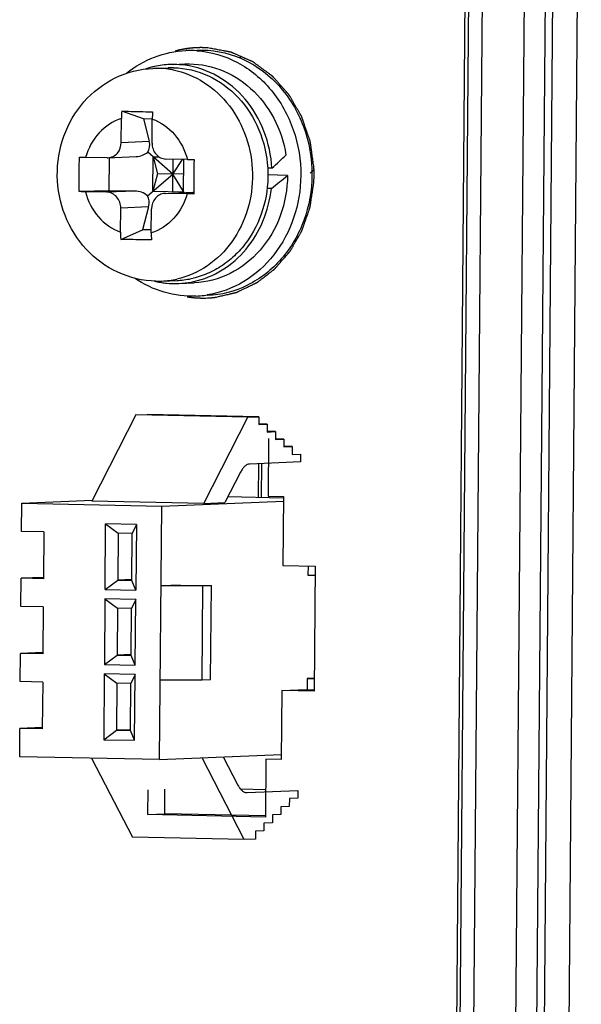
# Model space of a CAD drawing. Header units: millimetres. Extents: x 0 to 1750, y -1720 to 477.
# Tile 271 of 317: x 993 to 1011, y -840 to -808. Entities that reach past the tile are written whole.
import ezdxf

# ---------------------------------------------------------------- set-up
doc = ezdxf.new("R2010")
doc.units = ezdxf.units.MM
doc.header["$LTSCALE"] = 92.51
for name, color, linetype in [('910201899_DXF_CONTINUOUS_LINE', 7, 'CONTINUOUS'), ('DE-11-072043DXF_CONTINUOUS_LINE', 7, 'CONTINUOUS'), ('DE-11-080277DXF_CONTINUOUS_LINE', 7, 'CONTINUOUS'), ('DE-13-001875DXF_CONTINUOUS_LINE', 7, 'CONTINUOUS'), ('LIGHTING_CONDXF_CONTINUOUS_LINE', 7, 'CONTINUOUS'), ('SC-PSFM4X8_DXF_CONTINUOUS_LINE', 7, 'CONTINUOUS')]:
    doc.layers.add(name, color=color, linetype=linetype)

msp = doc.modelspace()

# ---------------------------------------------------------------- linework, layer by layer
at = {"layer": '910201899_DXF_CONTINUOUS_LINE'}
for p, q in [((1000.871, -823.55), (1000.88, -822.465)), ((1000.966, -822.462), (1000.957, -823.552))]:
    msp.add_line(p, q, dxfattribs=at)
at = {"layer": 'DE-11-072043DXF_CONTINUOUS_LINE'}
for p, q in [((1005.841, -1006.782), (1007.514, -803.853)), ((1000.265, -809.506), (1000.328, -809.443)), ((1002.527, -813.191), (1002.649, -813.069)), ((999.191, -817.174), (999.242, -817.172)), ((1001.196, -821.658), (1001.18, -823.508)), ((1001.18, -823.508), (1001.672, -823.518)), ((1001.672, -823.518), (1001.654, -825.717)), ((1001.654, -825.717), (1002.683, -825.738)), ((1002.683, -825.738), (1002.65, -829.737)), ((1001.621, -829.716), (1001.603, -831.915)), ((1001.621, -829.716), (1002.158, -829.693)), ((1002.65, -829.737), (1001.621, -829.716)), ((1002.65, -829.703), (1002.158, -829.693)), ((1001.111, -831.905), (1001.096, -833.754)), ((1001.603, -831.915), (1001.111, -831.905)), ((997.339, -833.676), (997.346, -832.882)), ((997.876, -833.653), (997.883, -832.859)), ((997.339, -833.676), (997.876, -833.653)), ((1001.096, -833.754), (997.339, -833.676)), ((1001.096, -833.72), (997.876, -833.653))]:
    msp.add_line(p, q, dxfattribs=at)
for points, knots in [([(998.658, -809.199), (998.649, -809.2), (998.63, -809.203), (998.607, -809.206), (998.591, -809.208), (998.582, -809.209), (998.568, -809.212), (998.547, -809.215), (998.526, -809.218), (998.512, -809.22), (998.503, -809.222), (998.487, -809.225), (998.468, -809.228), (998.452, -809.231), (998.443, -809.233), (998.436, -809.234), (998.429, -809.235), (998.42, -809.237), (998.404, -809.24), (998.385, -809.244), (998.369, -809.247), (998.36, -809.249), (998.346, -809.253), (998.326, -809.257), (998.305, -809.262), (998.291, -809.265), (998.282, -809.267), (998.266, -809.271), (998.244, -809.277), (998.225, -809.282), (998.216, -809.284)], [0, 0, 0, 0, 0.0625, 0.125, 0.15625, 0.171875, 0.1875, 0.25, 0.3125, 0.328125, 0.34375, 0.375, 0.4375, 0.46875, 0.484375, 0.5, 0.515625, 0.53125, 0.5625, 0.625, 0.65625, 0.671875, 0.6875, 0.75, 0.8125, 0.828125, 0.84375, 0.875, 0.9375, 1, 1, 1, 1]), ([(998.807, -809.185), (998.806, -809.185), (998.804, -809.185), (998.801, -809.185), (998.799, -809.185), (998.798, -809.185), (998.797, -809.186), (998.796, -809.186), (998.795, -809.186), (998.795, -809.186), (998.795, -809.186), (998.795, -809.186), (998.794, -809.186), (998.793, -809.186), (998.791, -809.186), (998.79, -809.186), (998.786, -809.186), (998.783, -809.187), (998.778, -809.187), (998.772, -809.188), (998.764, -809.188), (998.755, -809.189), (998.745, -809.19), (998.736, -809.191), (998.727, -809.192), (998.719, -809.192), (998.713, -809.193), (998.708, -809.194), (998.704, -809.194), (998.701, -809.194), (998.699, -809.195), (998.697, -809.195), (998.696, -809.195), (998.696, -809.195), (998.695, -809.195), (998.695, -809.195), (998.694, -809.195), (998.692, -809.195), (998.69, -809.196), (998.686, -809.196), (998.683, -809.196), (998.678, -809.197), (998.67, -809.198), (998.663, -809.199), (998.658, -809.199)], [0, 0, 0, 0, 0.0625, 0.09375, 0.109375, 0.125, 0.140625, 0.15625, 0.160156, 0.164062, 0.166016, 0.167969, 0.171875, 0.179688, 0.1875, 0.203125, 0.21875, 0.25, 0.28125, 0.3125, 0.375, 0.4375, 0.5, 0.5625, 0.625, 0.6875, 0.71875, 0.75, 0.78125, 0.796875, 0.8125, 0.820312, 0.828125, 0.832031, 0.833984, 0.835938, 0.839844, 0.84375, 0.859375, 0.875, 0.890625, 0.90625, 0.9375, 1, 1, 1, 1]), ([(998.906, -809.179), (998.902, -809.179), (998.898, -809.179), (998.892, -809.18), (998.887, -809.18), (998.883, -809.18), (998.88, -809.18), (998.877, -809.18), (998.875, -809.181), (998.873, -809.181), (998.872, -809.181), (998.87, -809.181), (998.869, -809.181), (998.869, -809.181), (998.868, -809.181), (998.868, -809.181), (998.868, -809.181), (998.867, -809.181), (998.865, -809.181), (998.863, -809.181), (998.861, -809.181), (998.858, -809.182), (998.854, -809.182), (998.85, -809.182), (998.847, -809.182), (998.845, -809.182), (998.844, -809.182), (998.844, -809.182), (998.843, -809.182), (998.843, -809.182), (998.843, -809.182), (998.842, -809.182), (998.841, -809.182), (998.84, -809.183), (998.839, -809.183), (998.837, -809.183), (998.835, -809.183), (998.833, -809.183), (998.833, -809.183), (998.832, -809.183), (998.831, -809.183), (998.831, -809.183), (998.83, -809.183), (998.83, -809.183), (998.829, -809.183), (998.827, -809.183), (998.824, -809.184), (998.821, -809.184), (998.815, -809.184), (998.81, -809.185), (998.807, -809.185)], [0, 0, 0, 0, 0.125, 0.1875, 0.25, 0.3125, 0.34375, 0.375, 0.40625, 0.4375, 0.453125, 0.46875, 0.484375, 0.492188, 0.496094, 0.5, 0.503906, 0.507812, 0.515625, 0.53125, 0.546875, 0.5625, 0.59375, 0.625, 0.640625, 0.65625, 0.660156, 0.664062, 0.666016, 0.667969, 0.671875, 0.679688, 0.6875, 0.703125, 0.71875, 0.75, 0.78125, 0.796875, 0.8125, 0.820312, 0.828125, 0.832031, 0.835938, 0.839844, 0.84375, 0.859375, 0.875, 0.90625, 0.9375, 1, 1, 1, 1]), ([(999.107, -809.177), (999.104, -809.177), (999.099, -809.177), (999.094, -809.177), (999.091, -809.177), (999.088, -809.177), (999.086, -809.177), (999.084, -809.177), (999.083, -809.177), (999.082, -809.177), (999.082, -809.177), (999.082, -809.177), (999.08, -809.177), (999.079, -809.177), (999.077, -809.177), (999.074, -809.176), (999.069, -809.176), (999.063, -809.176), (999.056, -809.176), (999.047, -809.176), (999.037, -809.176), (999.028, -809.176), (999.022, -809.176), (999.018, -809.176), (999.014, -809.176), (999.011, -809.176), (999.009, -809.176), (999.008, -809.176), (999.007, -809.176), (999.006, -809.176), (999.006, -809.176), (999.004, -809.176), (999.002, -809.177), (999, -809.177), (998.997, -809.177), (998.993, -809.177), (998.989, -809.177), (998.986, -809.177), (998.984, -809.177), (998.983, -809.177), (998.983, -809.177), (998.982, -809.177), (998.982, -809.177), (998.981, -809.177), (998.979, -809.177), (998.977, -809.177), (998.974, -809.177), (998.969, -809.177), (998.963, -809.177), (998.956, -809.177), (998.95, -809.178), (998.946, -809.178), (998.941, -809.178), (998.932, -809.178), (998.92, -809.179), (998.91, -809.179), (998.906, -809.179)], [0, 0, 0, 0, 0.0625, 0.09375, 0.109375, 0.125, 0.140625, 0.15625, 0.160156, 0.164062, 0.166016, 0.167969, 0.171875, 0.179688, 0.1875, 0.203125, 0.21875, 0.25, 0.28125, 0.3125, 0.375, 0.40625, 0.4375, 0.453125, 0.46875, 0.484375, 0.492188, 0.496094, 0.5, 0.503906, 0.507812, 0.515625, 0.53125, 0.546875, 0.5625, 0.59375, 0.625, 0.640625, 0.65625, 0.660156, 0.664062, 0.666016, 0.667969, 0.671875, 0.679688, 0.6875, 0.703125, 0.71875, 0.75, 0.78125, 0.8125, 0.828125, 0.84375, 0.875, 0.9375, 1, 1, 1, 1]), ([(999.257, -809.184), (999.255, -809.184), (999.253, -809.183), (999.25, -809.183), (999.249, -809.183), (999.247, -809.183), (999.246, -809.183), (999.245, -809.183), (999.245, -809.183), (999.244, -809.183), (999.244, -809.183), (999.244, -809.183), (999.243, -809.183), (999.242, -809.183), (999.241, -809.183), (999.239, -809.182), (999.236, -809.182), (999.232, -809.182), (999.227, -809.182), (999.221, -809.181), (999.213, -809.181), (999.204, -809.18), (999.194, -809.18), (999.185, -809.18), (999.176, -809.179), (999.168, -809.179), (999.162, -809.179), (999.157, -809.178), (999.153, -809.178), (999.15, -809.178), (999.148, -809.178), (999.146, -809.178), (999.145, -809.178), (999.145, -809.178), (999.144, -809.178), (999.144, -809.178), (999.143, -809.178), (999.141, -809.178), (999.139, -809.178), (999.135, -809.178), (999.131, -809.178), (999.127, -809.178), (999.119, -809.177), (999.112, -809.177), (999.107, -809.177)], [0, 0, 0, 0, 0.0625, 0.09375, 0.109375, 0.125, 0.140625, 0.15625, 0.160156, 0.164062, 0.166016, 0.167969, 0.171875, 0.179688, 0.1875, 0.203125, 0.21875, 0.25, 0.28125, 0.3125, 0.375, 0.4375, 0.5, 0.5625, 0.625, 0.6875, 0.71875, 0.75, 0.78125, 0.796875, 0.8125, 0.820312, 0.828125, 0.832031, 0.833984, 0.835938, 0.839844, 0.84375, 0.859375, 0.875, 0.890625, 0.90625, 0.9375, 1, 1, 1, 1]), ([(1002.646, -812.999), (1002.638, -812.939), (1002.625, -812.848), (1002.608, -812.727), (1002.595, -812.637), (1002.582, -812.547), (1002.571, -812.471), (1002.563, -812.411), (1002.556, -812.366), (1002.551, -812.328), (1002.546, -812.298), (1002.543, -812.275), (1002.54, -812.253), (1002.537, -812.23), (1002.534, -812.211), (1002.532, -812.198), (1002.531, -812.191), (1002.53, -812.185), (1002.53, -812.18), (1002.529, -812.176), (1002.529, -812.174), (1002.529, -812.172), (1002.528, -812.17), (1002.527, -812.167), (1002.525, -812.163), (1002.523, -812.157), (1002.521, -812.15), (1002.518, -812.141), (1002.514, -812.131), (1002.509, -812.116), (1002.501, -812.091), (1002.489, -812.056), (1002.474, -812.013), (1002.459, -811.97), (1002.44, -811.913), (1002.415, -811.842), (1002.386, -811.756), (1002.361, -811.685), (1002.341, -811.628), (1002.327, -811.585), (1002.312, -811.542), (1002.3, -811.506), (1002.29, -811.478), (1002.283, -811.456), (1002.277, -811.438), (1002.272, -811.424), (1002.269, -811.415), (1002.266, -811.408), (1002.264, -811.403), (1002.263, -811.398), (1002.262, -811.395), (1002.261, -811.393), (1002.26, -811.391), (1002.26, -811.389), (1002.258, -811.387), (1002.257, -811.385), (1002.255, -811.381), (1002.253, -811.377), (1002.249, -811.371), (1002.244, -811.363), (1002.237, -811.35), (1002.228, -811.334), (1002.216, -811.315), (1002.202, -811.289), (1002.183, -811.257), (1002.161, -811.218), (1002.131, -811.167), (1002.094, -811.103), (1002.049, -811.026), (1002.012, -810.961), (1001.982, -810.91), (1001.96, -810.871), (1001.938, -810.833), (1001.915, -810.794), (1001.897, -810.762), (1001.882, -810.736), (1001.872, -810.72), (1001.865, -810.708), (1001.86, -810.7), (1001.857, -810.693), (1001.854, -810.689), (1001.853, -810.686), (1001.852, -810.685), (1001.851, -810.684), (1001.851, -810.683), (1001.85, -810.683), (1001.849, -810.681), (1001.847, -810.679), (1001.844, -810.675), (1001.839, -810.67), (1001.833, -810.663), (1001.826, -810.655), (1001.816, -810.644), (1001.804, -810.631), (1001.789, -810.614), (1001.775, -810.598), (1001.756, -810.576), (1001.731, -810.549), (1001.702, -810.517), (1001.674, -810.484), (1001.635, -810.44), (1001.587, -810.386), (1001.538, -810.332), (1001.5, -810.288), (1001.471, -810.256), (1001.442, -810.223), (1001.418, -810.196), (1001.398, -810.174), (1001.384, -810.158), (1001.369, -810.142), (1001.357, -810.128), (1001.348, -810.117), (1001.341, -810.109), (1001.334, -810.102), (1001.33, -810.097), (1001.327, -810.093), (1001.325, -810.091), (1001.323, -810.09), (1001.323, -810.089), (1001.322, -810.088), (1001.321, -810.088), (1001.32, -810.087), (1001.317, -810.085), (1001.314, -810.082), (1001.308, -810.078), (1001.301, -810.073), (1001.29, -810.064), (1001.275, -810.054), (1001.252, -810.037), (1001.224, -810.016), (1001.189, -809.991), (1001.155, -809.966), (1001.121, -809.94), (1001.075, -809.907), (1001.018, -809.865), (1000.949, -809.814), (1000.892, -809.772), (1000.846, -809.739), (1000.812, -809.714), (1000.783, -809.693), (1000.76, -809.676), (1000.743, -809.663), (1000.729, -809.653), (1000.717, -809.644), (1000.71, -809.639), (1000.705, -809.635), (1000.701, -809.632), (1000.698, -809.63), (1000.696, -809.628), (1000.694, -809.627), (1000.693, -809.626), (1000.691, -809.626), (1000.689, -809.625), (1000.686, -809.623), (1000.682, -809.622), (1000.677, -809.62), (1000.671, -809.617), (1000.663, -809.613), (1000.65, -809.608), (1000.634, -809.601), (1000.615, -809.592), (1000.59, -809.581), (1000.558, -809.567), (1000.519, -809.551), (1000.481, -809.534), (1000.43, -809.512), (1000.367, -809.484), (1000.29, -809.45), (1000.227, -809.422), (1000.176, -809.4), (1000.137, -809.383), (1000.099, -809.367), (1000.067, -809.353), (1000.045, -809.343), (1000.032, -809.337), (1000.023, -809.333), (1000.015, -809.33), (1000.009, -809.327), (1000.004, -809.325), (1000, -809.323), (999.997, -809.322), (999.995, -809.321), (999.994, -809.321), (999.992, -809.32), (999.988, -809.32), (999.984, -809.319), (999.979, -809.318), (999.972, -809.317), (999.964, -809.315), (999.954, -809.313), (999.94, -809.311), (999.923, -809.308), (999.903, -809.304), (999.883, -809.3), (999.856, -809.295), (999.822, -809.289), (999.782, -809.281), (999.728, -809.271), (999.661, -809.259), (999.58, -809.244), (999.499, -809.229), (999.391, -809.209), (999.311, -809.194), (999.257, -809.184)], [0, 0, 0, 0, 0.03125, 0.046875, 0.0625, 0.078125, 0.09375, 0.101562, 0.109375, 0.117188, 0.121094, 0.125, 0.128906, 0.132812, 0.136719, 0.138672, 0.139648, 0.140625, 0.141602, 0.14209, 0.142578, 0.142822, 0.143066, 0.143555, 0.144531, 0.145508, 0.146484, 0.148438, 0.150391, 0.152344, 0.15625, 0.164062, 0.171875, 0.179688, 0.1875, 0.203125, 0.21875, 0.234375, 0.242188, 0.25, 0.257812, 0.265625, 0.269531, 0.273438, 0.277344, 0.279297, 0.28125, 0.282227, 0.283203, 0.28418, 0.284668, 0.285156, 0.2854, 0.285645, 0.286133, 0.286621, 0.287109, 0.288086, 0.289062, 0.291016, 0.292969, 0.296875, 0.300781, 0.304688, 0.3125, 0.320312, 0.328125, 0.34375, 0.359375, 0.375, 0.382812, 0.390625, 0.398438, 0.40625, 0.414062, 0.417969, 0.421875, 0.423828, 0.425781, 0.426758, 0.427734, 0.428223, 0.428467, 0.428589, 0.428711, 0.428955, 0.429199, 0.429688, 0.430664, 0.431641, 0.433594, 0.435547, 0.4375, 0.441406, 0.445312, 0.449219, 0.453125, 0.460938, 0.46875, 0.476562, 0.484375, 0.5, 0.515625, 0.523438, 0.53125, 0.539062, 0.546875, 0.550781, 0.554688, 0.558594, 0.5625, 0.564453, 0.566406, 0.568359, 0.569336, 0.570312, 0.570801, 0.571045, 0.571289, 0.571411, 0.571533, 0.571777, 0.572266, 0.573242, 0.574219, 0.576172, 0.578125, 0.582031, 0.585938, 0.59375, 0.601562, 0.609375, 0.617188, 0.625, 0.640625, 0.65625, 0.671875, 0.679688, 0.6875, 0.695312, 0.699219, 0.703125, 0.707031, 0.708984, 0.710938, 0.711914, 0.712891, 0.713379, 0.713867, 0.714355, 0.7146, 0.714844, 0.715332, 0.71582, 0.716797, 0.717773, 0.71875, 0.720703, 0.722656, 0.726562, 0.730469, 0.734375, 0.742188, 0.75, 0.757812, 0.765625, 0.78125, 0.796875, 0.8125, 0.820312, 0.828125, 0.835938, 0.84375, 0.847656, 0.849609, 0.851562, 0.853516, 0.854492, 0.855469, 0.856445, 0.856934, 0.857178, 0.857422, 0.85791, 0.858398, 0.859375, 0.860352, 0.861328, 0.863281, 0.865234, 0.867188, 0.871094, 0.875, 0.878906, 0.882812, 0.890625, 0.898438, 0.90625, 0.921875, 0.9375, 0.953125, 0.96875, 1, 1, 1, 1]), ([(1002.642, -813.501), (1002.643, -813.49), (1002.644, -813.47), (1002.645, -813.444), (1002.646, -813.425), (1002.647, -813.415), (1002.647, -813.399), (1002.648, -813.376), (1002.649, -813.352), (1002.65, -813.336), (1002.65, -813.326), (1002.65, -813.308), (1002.651, -813.287), (1002.651, -813.266), (1002.651, -813.25), (1002.651, -813.234), (1002.651, -813.213), (1002.651, -813.192), (1002.651, -813.174), (1002.651, -813.164), (1002.651, -813.148), (1002.65, -813.124), (1002.65, -813.101), (1002.65, -813.085), (1002.649, -813.075), (1002.649, -813.056), (1002.648, -813.03), (1002.647, -813.009), (1002.646, -812.999)], [0, 0, 0, 0, 0.0625, 0.125, 0.15625, 0.171875, 0.1875, 0.25, 0.3125, 0.328125, 0.34375, 0.375, 0.4375, 0.46875, 0.5, 0.53125, 0.5625, 0.625, 0.65625, 0.671875, 0.6875, 0.75, 0.8125, 0.828125, 0.84375, 0.875, 0.9375, 1, 1, 1, 1]), ([(999.49, -817.152), (999.539, -817.14), (999.614, -817.123), (999.713, -817.1), (999.788, -817.083), (999.863, -817.065), (999.925, -817.051), (999.975, -817.039), (1000.012, -817.03), (1000.043, -817.023), (1000.068, -817.017), (1000.087, -817.013), (1000.105, -817.009), (1000.124, -817.004), (1000.139, -817.001), (1000.15, -816.998), (1000.157, -816.997), (1000.161, -816.996), (1000.165, -816.995), (1000.168, -816.994), (1000.17, -816.994), (1000.172, -816.993), (1000.173, -816.993), (1000.176, -816.991), (1000.179, -816.99), (1000.184, -816.987), (1000.19, -816.985), (1000.197, -816.981), (1000.206, -816.977), (1000.218, -816.971), (1000.239, -816.961), (1000.269, -816.947), (1000.304, -816.93), (1000.34, -816.913), (1000.387, -816.89), (1000.447, -816.862), (1000.518, -816.828), (1000.577, -816.8), (1000.625, -816.777), (1000.66, -816.76), (1000.696, -816.743), (1000.726, -816.729), (1000.749, -816.718), (1000.767, -816.709), (1000.782, -816.702), (1000.794, -816.696), (1000.801, -816.693), (1000.807, -816.69), (1000.812, -816.688), (1000.816, -816.686), (1000.82, -816.684), (1000.822, -816.683), (1000.823, -816.682), (1000.825, -816.681), (1000.827, -816.68), (1000.829, -816.678), (1000.833, -816.675), (1000.838, -816.671), (1000.844, -816.666), (1000.855, -816.658), (1000.868, -816.648), (1000.884, -816.636), (1000.905, -816.62), (1000.931, -816.6), (1000.962, -816.576), (1001.004, -816.544), (1001.056, -816.504), (1001.119, -816.455), (1001.171, -816.415), (1001.213, -816.383), (1001.244, -816.359), (1001.275, -816.335), (1001.307, -816.311), (1001.333, -816.291), (1001.354, -816.275), (1001.367, -816.265), (1001.377, -816.257), (1001.384, -816.252), (1001.389, -816.248), (1001.392, -816.245), (1001.394, -816.244), (1001.395, -816.243), (1001.396, -816.242), (1001.397, -816.241), (1001.397, -816.241), (1001.398, -816.239), (1001.4, -816.237), (1001.403, -816.234), (1001.408, -816.229), (1001.413, -816.222), (1001.42, -816.214), (1001.429, -816.204), (1001.44, -816.191), (1001.454, -816.176), (1001.467, -816.16), (1001.485, -816.139), (1001.508, -816.114), (1001.534, -816.082), (1001.561, -816.051), (1001.597, -816.01), (1001.642, -815.958), (1001.696, -815.896), (1001.741, -815.844), (1001.777, -815.803), (1001.799, -815.777), (1001.817, -815.756), (1001.831, -815.741), (1001.844, -815.725), (1001.855, -815.712), (1001.864, -815.702), (1001.871, -815.694), (1001.876, -815.688), (1001.881, -815.683), (1001.884, -815.679), (1001.886, -815.677), (1001.887, -815.676), (1001.888, -815.675), (1001.888, -815.674), (1001.889, -815.674), (1001.889, -815.672), (1001.891, -815.67), (1001.893, -815.666), (1001.896, -815.66), (1001.901, -815.653), (1001.907, -815.641), (1001.916, -815.626), (1001.93, -815.602), (1001.947, -815.572), (1001.967, -815.536), (1001.988, -815.501), (1002.008, -815.465), (1002.036, -815.417), (1002.07, -815.357), (1002.111, -815.286), (1002.145, -815.226), (1002.173, -815.179), (1002.193, -815.143), (1002.21, -815.113), (1002.224, -815.089), (1002.234, -815.071), (1002.243, -815.056), (1002.25, -815.044), (1002.254, -815.037), (1002.257, -815.031), (1002.26, -815.027), (1002.261, -815.024), (1002.262, -815.022), (1002.264, -815.02), (1002.264, -815.019), (1002.265, -815.016), (1002.266, -815.012), (1002.268, -815.007), (1002.27, -815.002), (1002.272, -814.995), (1002.275, -814.987), (1002.28, -814.974), (1002.286, -814.957), (1002.293, -814.937), (1002.302, -814.91), (1002.314, -814.876), (1002.328, -814.836), (1002.342, -814.795), (1002.361, -814.742), (1002.384, -814.674), (1002.412, -814.594), (1002.436, -814.526), (1002.455, -814.473), (1002.469, -814.432), (1002.483, -814.392), (1002.494, -814.358), (1002.503, -814.335), (1002.507, -814.321), (1002.511, -814.311), (1002.514, -814.301), (1002.517, -814.293), (1002.519, -814.287), (1002.52, -814.284), (1002.521, -814.282), (1002.521, -814.28), (1002.522, -814.278), (1002.522, -814.275), (1002.523, -814.27), (1002.524, -814.265), (1002.525, -814.258), (1002.527, -814.245), (1002.529, -814.227), (1002.533, -814.206), (1002.536, -814.185), (1002.539, -814.163), (1002.544, -814.135), (1002.549, -814.099), (1002.556, -814.057), (1002.565, -814), (1002.576, -813.928), (1002.589, -813.843), (1002.602, -813.757), (1002.62, -813.643), (1002.633, -813.558), (1002.642, -813.501)], [0, 0, 0, 0, 0.03125, 0.046875, 0.0625, 0.078125, 0.09375, 0.101562, 0.109375, 0.117188, 0.121094, 0.125, 0.128906, 0.132812, 0.136719, 0.138672, 0.139648, 0.140625, 0.141602, 0.14209, 0.142578, 0.142822, 0.143066, 0.143555, 0.144531, 0.145508, 0.146484, 0.148438, 0.150391, 0.152344, 0.15625, 0.164062, 0.171875, 0.179688, 0.1875, 0.203125, 0.21875, 0.234375, 0.242188, 0.25, 0.257812, 0.265625, 0.269531, 0.273438, 0.277344, 0.279297, 0.28125, 0.282227, 0.283203, 0.28418, 0.285156, 0.2854, 0.285645, 0.286133, 0.286621, 0.287109, 0.288086, 0.289062, 0.291016, 0.292969, 0.296875, 0.300781, 0.304688, 0.3125, 0.320312, 0.328125, 0.34375, 0.359375, 0.375, 0.382812, 0.390625, 0.398438, 0.40625, 0.414062, 0.417969, 0.421875, 0.423828, 0.425781, 0.426758, 0.427734, 0.428223, 0.428467, 0.428589, 0.428711, 0.428955, 0.429199, 0.429688, 0.430664, 0.431641, 0.433594, 0.435547, 0.4375, 0.441406, 0.445312, 0.449219, 0.453125, 0.460938, 0.46875, 0.476562, 0.484375, 0.5, 0.515625, 0.53125, 0.539062, 0.546875, 0.550781, 0.554688, 0.558594, 0.5625, 0.564453, 0.566406, 0.568359, 0.569336, 0.570312, 0.570801, 0.571045, 0.571289, 0.571411, 0.571533, 0.571777, 0.572266, 0.573242, 0.574219, 0.576172, 0.578125, 0.582031, 0.585938, 0.59375, 0.601562, 0.609375, 0.617188, 0.625, 0.640625, 0.65625, 0.671875, 0.679688, 0.6875, 0.695312, 0.699219, 0.703125, 0.707031, 0.708984, 0.710938, 0.711914, 0.712891, 0.713379, 0.713867, 0.714355, 0.7146, 0.714844, 0.71582, 0.716797, 0.717773, 0.71875, 0.720703, 0.722656, 0.726562, 0.730469, 0.734375, 0.742188, 0.75, 0.757812, 0.765625, 0.78125, 0.796875, 0.8125, 0.820312, 0.828125, 0.835938, 0.84375, 0.847656, 0.849609, 0.851562, 0.853516, 0.855469, 0.856445, 0.856934, 0.857178, 0.857422, 0.85791, 0.858398, 0.859375, 0.860352, 0.861328, 0.863281, 0.867188, 0.871094, 0.875, 0.878906, 0.882812, 0.890625, 0.898438, 0.90625, 0.921875, 0.9375, 0.953125, 0.96875, 1, 1, 1, 1]), ([(998.593, -817.133), (998.597, -817.134), (998.604, -817.135), (998.613, -817.136), (998.617, -817.137), (998.621, -817.138), (998.624, -817.138), (998.627, -817.139), (998.629, -817.139), (998.629, -817.139), (998.63, -817.139), (998.631, -817.139), (998.632, -817.139), (998.634, -817.14), (998.637, -817.14), (998.641, -817.141), (998.647, -817.142), (998.655, -817.143), (998.664, -817.144), (998.673, -817.145), (998.683, -817.147), (998.695, -817.148), (998.711, -817.15), (998.729, -817.153), (998.748, -817.155), (998.763, -817.156), (998.776, -817.158), (998.785, -817.159), (998.795, -817.159), (998.804, -817.16), (998.812, -817.161), (998.818, -817.162), (998.822, -817.162), (998.825, -817.162), (998.827, -817.163), (998.828, -817.163), (998.829, -817.163), (998.83, -817.163), (998.831, -817.163), (998.834, -817.163), (998.839, -817.163), (998.844, -817.164), (998.85, -817.164), (998.858, -817.165), (998.872, -817.166), (998.883, -817.167), (998.891, -817.168)], [0, 0, 0, 0, 0.0625, 0.09375, 0.109375, 0.125, 0.140625, 0.15625, 0.160156, 0.164062, 0.166016, 0.167969, 0.171875, 0.179688, 0.1875, 0.203125, 0.21875, 0.25, 0.28125, 0.3125, 0.34375, 0.375, 0.4375, 0.5, 0.5625, 0.625, 0.65625, 0.6875, 0.71875, 0.75, 0.78125, 0.796875, 0.8125, 0.820312, 0.828125, 0.832031, 0.833984, 0.835938, 0.839844, 0.84375, 0.859375, 0.875, 0.890625, 0.90625, 0.9375, 1, 1, 1, 1]), ([(998.891, -817.168), (998.893, -817.168), (998.895, -817.168), (998.898, -817.168), (998.899, -817.168), (998.901, -817.168), (998.902, -817.168), (998.903, -817.168), (998.903, -817.168), (998.903, -817.168), (998.904, -817.168), (998.904, -817.168), (998.905, -817.168), (998.906, -817.168), (998.907, -817.169), (998.909, -817.169), (998.912, -817.169), (998.916, -817.169), (998.921, -817.169), (998.927, -817.17), (998.935, -817.17), (998.944, -817.171), (998.954, -817.171), (998.963, -817.172), (998.972, -817.172), (998.98, -817.172), (998.986, -817.173), (998.991, -817.173), (998.995, -817.173), (998.998, -817.173), (999, -817.173), (999.002, -817.173), (999.003, -817.173), (999.003, -817.173), (999.004, -817.173), (999.004, -817.173), (999.005, -817.173), (999.007, -817.173), (999.009, -817.173), (999.013, -817.173), (999.016, -817.174), (999.021, -817.174), (999.029, -817.174), (999.036, -817.174), (999.041, -817.174)], [0, 0, 0, 0, 0.0625, 0.09375, 0.109375, 0.125, 0.140625, 0.15625, 0.160156, 0.164062, 0.166016, 0.167969, 0.171875, 0.179688, 0.1875, 0.203125, 0.21875, 0.25, 0.28125, 0.3125, 0.375, 0.4375, 0.5, 0.5625, 0.625, 0.6875, 0.71875, 0.75, 0.78125, 0.796875, 0.8125, 0.820312, 0.828125, 0.832031, 0.833984, 0.835938, 0.839844, 0.84375, 0.859375, 0.875, 0.890625, 0.90625, 0.9375, 1, 1, 1, 1]), ([(999.041, -817.174), (999.043, -817.174), (999.045, -817.174), (999.048, -817.174), (999.049, -817.174), (999.05, -817.174), (999.051, -817.174), (999.052, -817.174), (999.053, -817.174), (999.053, -817.174), (999.053, -817.174), (999.054, -817.174), (999.054, -817.174), (999.055, -817.174), (999.057, -817.174), (999.059, -817.174), (999.062, -817.175), (999.066, -817.175), (999.071, -817.175), (999.077, -817.175), (999.085, -817.175), (999.094, -817.175), (999.103, -817.175), (999.113, -817.175), (999.122, -817.175), (999.13, -817.175), (999.136, -817.175), (999.141, -817.175), (999.145, -817.175), (999.148, -817.175), (999.15, -817.175), (999.151, -817.175), (999.152, -817.175), (999.153, -817.175), (999.153, -817.175), (999.154, -817.175), (999.155, -817.175), (999.157, -817.174), (999.159, -817.174), (999.163, -817.174), (999.166, -817.174), (999.171, -817.174), (999.179, -817.174), (999.186, -817.174), (999.191, -817.174)], [0, 0, 0, 0, 0.0625, 0.09375, 0.109375, 0.125, 0.140625, 0.15625, 0.160156, 0.164062, 0.166016, 0.167969, 0.171875, 0.179688, 0.1875, 0.203125, 0.21875, 0.25, 0.28125, 0.3125, 0.375, 0.4375, 0.5, 0.5625, 0.625, 0.6875, 0.71875, 0.75, 0.78125, 0.796875, 0.8125, 0.820312, 0.828125, 0.832031, 0.833984, 0.835938, 0.839844, 0.84375, 0.859375, 0.875, 0.890625, 0.90625, 0.9375, 1, 1, 1, 1]), ([(999.242, -817.172), (999.252, -817.172), (999.266, -817.171), (999.284, -817.17), (999.298, -817.169), (999.31, -817.168), (999.319, -817.168), (999.326, -817.167), (999.333, -817.167), (999.339, -817.166), (999.344, -817.166), (999.347, -817.166), (999.35, -817.166), (999.352, -817.165), (999.354, -817.165), (999.354, -817.165), (999.356, -817.165), (999.357, -817.165), (999.36, -817.165), (999.364, -817.165), (999.368, -817.164), (999.375, -817.164), (999.382, -817.163), (999.39, -817.162), (999.396, -817.162), (999.4, -817.161), (999.402, -817.161), (999.403, -817.161), (999.404, -817.161), (999.405, -817.161), (999.406, -817.161), (999.407, -817.161), (999.409, -817.161), (999.412, -817.16), (999.417, -817.16), (999.423, -817.159), (999.429, -817.159), (999.433, -817.158), (999.436, -817.158), (999.439, -817.158), (999.44, -817.158), (999.441, -817.157), (999.442, -817.157), (999.443, -817.157), (999.446, -817.157), (999.449, -817.157), (999.455, -817.156), (999.463, -817.155), (999.475, -817.154), (999.484, -817.153), (999.49, -817.152)], [0, 0, 0, 0, 0.125, 0.1875, 0.25, 0.3125, 0.34375, 0.375, 0.40625, 0.4375, 0.453125, 0.46875, 0.484375, 0.492188, 0.496094, 0.5, 0.503906, 0.507812, 0.515625, 0.53125, 0.546875, 0.5625, 0.59375, 0.625, 0.640625, 0.65625, 0.660156, 0.664062, 0.666016, 0.667969, 0.671875, 0.679688, 0.6875, 0.703125, 0.71875, 0.75, 0.78125, 0.796875, 0.8125, 0.820312, 0.828125, 0.832031, 0.835938, 0.839844, 0.84375, 0.859375, 0.875, 0.90625, 0.9375, 1, 1, 1, 1])]:
    msp.add_open_spline(points, degree=3, knots=knots, dxfattribs=at)
at = {"layer": 'DE-11-080277DXF_CONTINUOUS_LINE'}
for p, q in [((1011.193, -791.663), (1009.311, -1019.883)), ((1008.537, -1019.845), (1010.415, -792.125))]:
    msp.add_line(p, q, dxfattribs=at)
at = {"layer": 'DE-13-001875DXF_CONTINUOUS_LINE'}
for p, q in [((1009.5, -790.927), (1007.612, -1019.847)), ((1010.169, -791.138), (1008.283, -1019.847)), ((1007.614, -803.858), (1005.941, -1006.787)), ((1008.051, -803.895), (1006.377, -1006.824))]:
    msp.add_line(p, q, dxfattribs=at)
at = {"layer": 'LIGHTING_CONDXF_CONTINUOUS_LINE'}
for p, q in [((996.954, -820.907), (995.544, -823.664)), ((996.954, -820.907), (997.311, -820.892)), ((1000.531, -820.981), (996.954, -820.907)), ((1000.889, -820.966), (997.311, -820.892)), ((999.122, -823.738), (1000.531, -820.981)), ((1000.531, -820.981), (1000.889, -820.966)), ((1000.889, -820.966), (1000.887, -821.216)), ((1001.155, -821.205), (1000.887, -821.199)), ((1000.887, -821.216), (1001.155, -821.205)), ((1001.155, -821.205), (1001.153, -821.455)), ((1001.421, -821.443), (1001.153, -821.438)), ((1001.153, -821.455), (1001.421, -821.443)), ((1001.421, -821.443), (1001.419, -821.693)), ((1001.419, -821.693), (1001.688, -821.682)), ((1001.688, -821.682), (1001.42, -821.676)), ((1001.688, -821.682), (1001.686, -821.932)), ((1001.954, -821.921), (1001.686, -821.915)), ((1001.686, -821.932), (1001.954, -821.921)), ((1001.954, -821.921), (1001.952, -822.17)), ((1001.952, -822.17), (1002.22, -822.159)), ((1002.22, -822.159), (1002.218, -822.409)), ((1002.218, -822.409), (1000.597, -822.477)), ((1000.301, -822.735), (999.803, -823.71)), ((993.3, -824.629), (993.308, -823.73)), ((993.308, -823.73), (995.559, -823.635)), ((993.308, -823.73), (997.78, -823.823)), ((999.122, -823.738), (995.544, -823.664)), ((997.78, -823.823), (1001.671, -823.659)), ((999.122, -823.738), (999.803, -823.71)), ((1001.671, -823.567), (999.895, -823.53)), ((997.713, -831.92), (997.78, -823.823)), ((995.969, -826.485), (995.986, -824.385)), ((995.986, -824.385), (996.386, -824.685)), ((996.97, -824.406), (995.986, -824.385)), ((996.97, -824.406), (996.833, -824.694)), ((996.97, -824.406), (996.952, -826.505)), ((994.016, -824.644), (993.3, -824.629)), ((994.016, -824.644), (994.004, -826.144)), ((996.386, -824.685), (996.374, -826.185)), ((996.833, -824.694), (996.386, -824.685)), ((996.821, -826.194), (996.833, -824.694)), ((1002.459, -825.734), (1002.456, -826.025)), ((993.281, -827.029), (993.288, -826.129)), ((994.002, -826.099), (993.288, -826.129)), ((994.004, -826.144), (993.288, -826.129)), ((995.969, -826.485), (996.374, -826.185)), ((996.821, -826.166), (996.374, -826.185)), ((996.374, -826.185), (996.821, -826.194)), ((996.952, -826.505), (996.821, -826.194)), ((1002.456, -826.025), (1002.68, -826.029)), ((995.969, -826.485), (996.952, -826.505)), ((998.385, -826.346), (997.759, -826.372)), ((999.1, -826.372), (997.759, -826.372)), ((998.385, -826.346), (999.369, -826.36)), ((999.076, -829.371), (999.1, -826.372)), ((999.1, -826.372), (999.369, -826.36)), ((999.344, -829.359), (999.369, -826.36)), ((995.966, -826.784), (995.949, -828.884)), ((995.966, -826.784), (996.366, -827.084)), ((996.95, -826.805), (995.966, -826.784)), ((996.95, -826.805), (996.813, -827.094)), ((996.933, -828.904), (996.95, -826.805)), ((993.996, -827.043), (993.281, -827.029)), ((993.996, -827.043), (993.984, -828.543)), ((996.366, -827.084), (996.354, -828.584)), ((996.813, -827.094), (996.366, -827.084)), ((996.801, -828.593), (996.813, -827.094)), ((993.982, -828.498), (993.268, -828.528)), ((993.261, -829.428), (993.268, -828.528)), ((993.984, -828.543), (993.268, -828.528)), ((995.949, -828.884), (996.354, -828.584)), ((996.801, -828.565), (996.354, -828.584)), ((996.354, -828.584), (996.801, -828.593)), ((996.933, -828.904), (996.801, -828.593)), ((995.949, -828.884), (996.933, -828.904)), ((993.976, -829.443), (993.261, -829.428)), ((993.976, -829.443), (993.964, -830.942)), ((995.946, -829.184), (995.929, -831.283)), ((995.946, -829.184), (996.346, -829.483)), ((996.93, -829.204), (995.946, -829.184)), ((996.93, -829.204), (996.794, -829.493)), ((996.913, -831.303), (996.93, -829.204)), ((997.734, -829.371), (999.076, -829.371)), ((999.076, -829.371), (999.344, -829.359)), ((1002.429, -829.324), (1002.426, -829.699)), ((1002.653, -829.314), (1002.429, -829.324)), ((1002.429, -829.324), (1002.653, -829.328)), ((996.346, -829.483), (996.334, -830.983)), ((996.794, -829.493), (996.346, -829.483)), ((996.781, -830.992), (996.794, -829.493)), ((993.241, -831.827), (993.248, -830.927)), ((993.962, -830.897), (993.248, -830.927)), ((993.964, -830.942), (993.248, -830.927)), ((995.929, -831.283), (996.334, -830.983)), ((996.781, -830.964), (996.334, -830.983)), ((996.334, -830.983), (996.781, -830.992)), ((996.913, -831.303), (996.781, -830.992)), ((995.929, -831.283), (996.913, -831.303)), ((997.713, -831.92), (993.241, -831.827)), ((995.536, -831.875), (996.842, -834.402)), ((997.713, -831.92), (1001.596, -831.757)), ((1000.42, -834.476), (999.069, -831.863)), ((999.75, -831.834), (1000.218, -832.74)), ((1001.103, -832.884), (1000.303, -832.867)), ((1000.497, -832.974), (1000.51, -832.974)), ((1000.51, -832.974), (1002.132, -832.905)), ((1001.861, -833.167), (1001.859, -833.417)), ((1002.13, -833.155), (1001.861, -833.167)), ((1002.132, -832.905), (1002.13, -833.155)), ((1001.591, -833.428), (1001.589, -833.678)), ((1001.859, -833.417), (1001.591, -833.428)), ((1001.32, -833.689), (1001.318, -833.939)), ((1001.589, -833.678), (1001.32, -833.689)), ((1001.05, -833.95), (1001.048, -834.2)), ((1001.318, -833.939), (1001.05, -833.95)), ((1000.42, -834.476), (996.842, -834.402)), ((1000.777, -834.461), (1000.42, -834.476)), ((1000.78, -834.211), (1000.777, -834.461)), ((1001.048, -834.2), (1000.78, -834.211))]:
    msp.add_line(p, q, dxfattribs=at)
for points, knots in [([(1000.597, -822.477), (1000.569, -822.478), (1000.511, -822.493), (1000.432, -822.548), (1000.36, -822.63), (1000.32, -822.698), (1000.301, -822.735)], [0, 0, 0, 0, 0.200663, 0.426997, 0.692004, 1, 1, 1, 1]), ([(1000.218, -832.74), (1000.236, -832.775), (1000.274, -832.837), (1000.342, -832.912), (1000.417, -832.961), (1000.471, -832.973), (1000.497, -832.974)], [0, 0, 0, 0, 0.305269, 0.568306, 0.795057, 1, 1, 1, 1])]:
    msp.add_open_spline(points, degree=3, knots=knots, dxfattribs=at)
at = {"layer": 'SC-PSFM4X8_DXF_CONTINUOUS_LINE'}
for p, q in [((997.5, -809.839), (997.992, -809.818)), ((997.671, -809.837), (997.5, -809.839)), ((998.158, -809.711), (998.525, -809.696)), ((996.488, -812.204), (996.495, -811.436)), ((997.2, -811.453), (996.504, -811.207)), ((997.479, -811.458), (997.2, -811.453)), ((997.2, -811.453), (997.38, -812.167)), ((997.472, -812.224), (997.479, -811.456)), ((996.488, -812.204), (997.38, -812.167)), ((996.037, -812.695), (995.35, -812.68)), ((996.037, -812.695), (996.062, -812.694)), ((996.062, -812.694), (996.961, -812.656)), ((996.097, -812.695), (996.088, -813.751)), ((998.135, -813.215), (997.338, -812.513)), ((997.496, -813.761), (997.505, -812.661)), ((997.505, -812.661), (997.698, -812.665)), ((997.505, -812.661), (997.643, -813.205)), ((998.603, -812.748), (997.915, -812.734)), ((998.139, -812.738), (998.13, -813.765)), ((998.135, -813.215), (998.447, -812.745)), ((998.48, -813.781), (998.489, -812.746)), ((1001.304, -813.029), (1001.167, -813.026)), ((997.326, -813.906), (998.135, -813.215)), ((997.643, -813.205), (997.496, -813.761)), ((998.485, -813.222), (997.643, -813.205)), ((998.496, -813.808), (998.135, -813.215)), ((1001.802, -813.258), (1001.165, -813.244)), ((1001.286, -813.678), (1001.143, -813.675)), ((996.088, -813.751), (995.144, -813.775)), ((996.028, -813.794), (995.341, -813.78)), ((996.92, -813.757), (996.028, -813.794)), ((996.92, -813.757), (996.088, -813.751)), ((997.496, -813.761), (998.48, -813.781)), ((997.881, -813.833), (998.78, -813.796)), ((997.906, -813.833), (997.881, -813.834)), ((997.906, -813.833), (998.798, -813.796)), ((998.594, -813.848), (997.906, -813.833)), ((998.78, -813.796), (998.798, -813.796)), ((996.465, -815.072), (996.471, -814.303)), ((997.363, -814.266), (996.471, -814.303)), ((997.363, -814.266), (997.171, -814.995)), ((997.449, -815.092), (997.455, -814.324)), ((996.47, -815.3), (997.171, -814.995)), ((997.451, -815.001), (997.171, -814.995)), ((997.785, -816.633), (998.277, -816.612)), ((998.326, -816.71), (998.818, -816.689))]:
    msp.add_line(p, q, dxfattribs=at)
for centre, radius, start, end in [((998.684, -812.386), 3.12, 85.8951, 92.4289), ((998.164, -812.578), 2.866, 106.6172, 108.421), ((998.161, -812.569), 2.856, 103.5933, 106.6177), ((998.154, -812.539), 2.825, 93.4923, 103.6002), ((997.613, -812.53), 2.694, 82.019, 88.7808), ((998.15, -812.498), 2.784, 92.4256, 93.4644), ((997.604, -812.605), 2.769, 79.1816, 82.0365), ((998.108, -812.493), 2.678, 91.561, 92.4872), ((998.15, -812.487), 2.773, 90.3775, 92.4261), ((998.108, -812.468), 2.652, 88.8117, 91.5638), ((997.6, -812.627), 2.792, 78.7862, 79.185), ((998.15, -812.483), 2.77, 89.5955, 90.3764), ((998.149, -812.522), 2.808, 82.2707, 89.5782), ((1000.091, -811.464), 3.596, 175.8923, 179.5397), ((1001.075, -811.485), 3.596, 175.8923, 179.5397), ((1049.486, -813.72), 50.681, 178.9059, 180.1491), ((1000.027, -815.102), 3.562, 179.5092, 183.1801), ((1001.01, -815.123), 3.562, 179.5092, 183.1801), ((998.155, -813.86), 2.755, 273.3498, 283.1853), ((998.221, -813.843), 2.87, 256.3993, 257.3879), ((998.215, -813.869), 2.844, 257.3839, 261.1491), ((997.659, -813.615), 3.021, 268.8083, 272.4039), ((998.209, -813.911), 2.801, 261.1509, 264.4397), ((997.664, -813.887), 2.748, 272.5305, 282.6797), ((998.208, -813.916), 2.797, 264.4522, 271.3796), ((998.207, -813.905), 2.808, 271.3777, 272.4257), ((998.161, -813.925), 2.69, 272.4872, 273.3112), ((998.206, -813.89), 2.823, 272.4352, 280.724), ((998.205, -813.885), 2.827, 280.7254, 282.2868), ((998.747, -813.97), 3.145, 272.437, 277.1695), ((998.745, -813.951), 3.164, 277.1672, 278.8974)]:
    msp.add_arc(centre, radius, start, end, dxfattribs=at)
for centre, major_axis, ratio, start_param, end_param in [((996.933, -812.157), (-0.342, 0.425), 0.739031, -2.911397, -2.125999), ((996.933, -812.157), (0.576, -0.001), 0.867308, -1.519942, -0.790687), ((997.873, -813.226), (5.246, 3.31), 0.306715, -1.064618, -0.949203), ((998.671, -813.192), (5.246, 3.31), 0.306715, -1.250644, -1.136002), ((996.916, -814.257), (0.576, -0.001), 0.867308, 0.78011, 1.565508), ((996.916, -814.257), (0.329, 0.441), 0.75113, -1.078761, -0.293363)]:
    msp.add_ellipse(centre, major_axis=major_axis, ratio=ratio, start_param=start_param, end_param=end_param, dxfattribs=at)
for points, knots in [([(996.651, -809.996), (996.921, -809.779), (997.525, -809.426), (998.212, -809.284), (998.551, -809.269)], [0, 0, 0, 0, 0.504828, 1, 1, 1, 1]), ([(998.907, -809.274), (999.354, -809.306), (1000.26, -809.573), (1001.358, -810.491), (1002.071, -811.78), (1002.231, -812.769), (1002.226, -813.264)], [0, 0, 0, 0, 0.236892, 0.482518, 0.738273, 1, 1, 1, 1]), ([(998.909, -809.254), (999.384, -809.234), (1000.372, -809.422), (1001.6, -810.323), (1002.407, -811.669), (1002.589, -812.721), (1002.584, -813.249)], [0, 0, 0, 0, 0.236592, 0.481483, 0.737307, 1, 1, 1, 1]), ([(997.596, -816.635), (997.18, -816.626), (996.339, -816.43), (995.301, -815.663), (994.616, -814.557), (994.367, -813.273), (994.578, -811.984), (995.23, -810.86), (996.249, -810.069), (997.085, -809.856), (997.5, -809.839)], [0, 0, 0, 0, 0.123288, 0.247609, 0.373435, 0.500354, 0.627157, 0.752725, 0.876808, 1, 1, 1, 1]), ([(998.143, -809.889), (998.491, -809.958), (999.18, -810.238), (1000.002, -811.009), (1000.541, -812.035), (1000.743, -813.195), (1000.585, -814.36), (1000.084, -815.4), (999.291, -816.193), (998.613, -816.491), (998.267, -816.568)], [0, 0, 0, 0, 0.119273, 0.242632, 0.370488, 0.501031, 0.631347, 0.758616, 0.881229, 1, 1, 1, 1]), ([(998.163, -809.816), (998.542, -809.824), (999.319, -810.009), (1000.291, -810.728), (1000.957, -811.781), (1001.145, -812.607), (1001.169, -813.026)], [0, 0, 0, 0, 0.237109, 0.48247, 0.737737, 1, 1, 1, 1]), ([(998.525, -809.696), (998.899, -809.68), (999.674, -809.806), (1000.684, -810.435), (1001.427, -811.407), (1001.687, -812.198), (1001.753, -812.607)], [0, 0, 0, 0, 0.237998, 0.482759, 0.737422, 1, 1, 1, 1]), ([(1001.304, -813.029), (1001.281, -812.625), (1001.112, -811.829), (1000.507, -810.793), (999.618, -810.039), (998.89, -809.789), (998.526, -809.739)], [0, 0, 0, 0, 0.261261, 0.516533, 0.762398, 1, 1, 1, 1]), ([(996.495, -811.436), (996.225, -811.521), (995.714, -811.858), (995.43, -812.393), (995.35, -812.68)], [0, 0, 0, 0, 0.486724, 1, 1, 1, 1]), ([(996.504, -811.207), (996.544, -811.207), (996.707, -811.21), (996.87, -811.213), (996.992, -811.216)], [0, 0, 0, 0, 0.248062, 1, 1, 1, 1]), ([(996.992, -811.216), (997.116, -811.218), (997.281, -811.222), (997.446, -811.226), (997.488, -811.227)], [0, 0, 0, 0, 0.748237, 1, 1, 1, 1]), ([(997.479, -811.456), (997.748, -811.553), (998.252, -811.91), (998.527, -812.456), (998.603, -812.748)], [0, 0, 0, 0, 0.487012, 1, 1, 1, 1]), ([(996.062, -812.694), (996.119, -812.692), (996.233, -812.661), (996.422, -812.513), (996.487, -812.325), (996.488, -812.204)], [0, 0, 0, 0, 0.239378, 0.48614, 1, 1, 1, 1]), ([(997.472, -812.224), (997.471, -812.351), (997.539, -812.548), (997.737, -812.702), (997.857, -812.732), (997.915, -812.734)], [0, 0, 0, 0, 0.513973, 0.761539, 1, 1, 1, 1]), ([(995.144, -813.775), (995.141, -813.592), (995.142, -813.225), (995.147, -812.859), (995.153, -812.676)], [0, 0, 0, 0, 0.499836, 1, 1, 1, 1]), ([(995.153, -812.676), (995.169, -812.676), (995.234, -812.678), (995.3, -812.679), (995.35, -812.68)], [0, 0, 0, 0, 0.241928, 1, 1, 1, 1]), ([(998.603, -812.748), (998.62, -812.748), (998.691, -812.75), (998.761, -812.751), (998.814, -812.752)], [0, 0, 0, 0, 0.244321, 1, 1, 1, 1]), ([(1001.169, -813.026), (1001.192, -813.424), (1001.114, -814.225), (1000.704, -815.138), (1000.218, -815.737), (999.79, -816.105), (999.309, -816.383), (998.96, -816.501), (998.783, -816.542)], [0, 0, 0, 0, 0.260501, 0.515269, 0.639616, 0.761589, 0.881539, 1, 1, 1, 1]), ([(1001.802, -813.258), (1001.798, -813.694), (1001.645, -814.561), (1000.998, -815.682), (1000.015, -816.463), (999.212, -816.673), (998.818, -816.689)], [0, 0, 0, 0, 0.262738, 0.517845, 0.762609, 1, 1, 1, 1]), ([(1002.226, -813.264), (1002.223, -813.721), (1002.072, -814.63), (1001.436, -815.827), (1000.459, -816.711), (999.644, -817.013), (999.234, -817.077)], [0, 0, 0, 0, 0.261807, 0.516951, 0.762385, 1, 1, 1, 1]), ([(1002.584, -813.249), (1002.58, -813.738), (1002.409, -814.71), (1001.683, -815.967), (1000.58, -816.843), (999.681, -817.078), (999.239, -817.097)], [0, 0, 0, 0, 0.262725, 0.517853, 0.762609, 1, 1, 1, 1]), ([(998.807, -816.648), (999.127, -816.578), (999.755, -816.319), (1000.527, -815.638), (1001.069, -814.729), (1001.246, -814.034), (1001.286, -813.678)], [0, 0, 0, 0, 0.238722, 0.484446, 0.738949, 1, 1, 1, 1]), ([(995.341, -813.78), (995.324, -813.779), (995.258, -813.778), (995.192, -813.777), (995.144, -813.775)], [0, 0, 0, 0, 0.257682, 1, 1, 1, 1]), ([(995.341, -813.78), (995.417, -814.072), (995.692, -814.617), (996.195, -814.975), (996.465, -815.072)], [0, 0, 0, 0, 0.512988, 1, 1, 1, 1]), ([(996.471, -814.303), (996.472, -814.177), (996.405, -813.98), (996.207, -813.826), (996.087, -813.795), (996.028, -813.794)], [0, 0, 0, 0, 0.513973, 0.761539, 1, 1, 1, 1]), ([(998.594, -813.848), (998.513, -814.135), (998.23, -814.67), (997.718, -815.007), (997.449, -815.092)], [0, 0, 0, 0, 0.513276, 1, 1, 1, 1]), ([(997.881, -813.834), (997.825, -813.836), (997.71, -813.866), (997.521, -814.015), (997.456, -814.203), (997.455, -814.324)], [0, 0, 0, 0, 0.239378, 0.48614, 1, 1, 1, 1]), ([(998.805, -813.851), (998.787, -813.851), (998.717, -813.85), (998.646, -813.849), (998.594, -813.848)], [0, 0, 0, 0, 0.25535, 1, 1, 1, 1]), ([(996.958, -815.312), (996.836, -815.309), (996.673, -815.305), (996.511, -815.301), (996.47, -815.3)], [0, 0, 0, 0, 0.751917, 1, 1, 1, 1]), ([(997.454, -815.32), (997.412, -815.32), (997.247, -815.317), (997.082, -815.314), (996.958, -815.312)], [0, 0, 0, 0, 0.251747, 1, 1, 1, 1]), ([(998.881, -817.112), (998.539, -817.127), (997.839, -817.04), (997.204, -816.736), (996.915, -816.54)], [0, 0, 0, 0, 0.495126, 1, 1, 1, 1])]:
    msp.add_open_spline(points, degree=3, knots=knots, dxfattribs=at)

doc.saveas('drawing.dxf')
